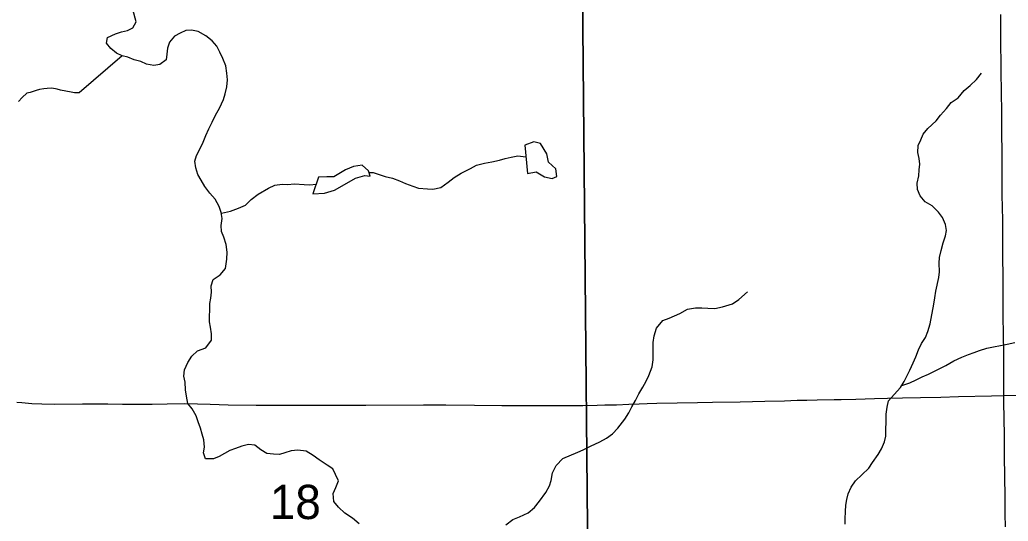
# Model space of a CAD drawing. Extents: x 1985906 to 2360102, y 891258 to 1222054.
# Drawn here: x 2141197 to 2147577, y 1011454 to 1014690 of the extents above; entities that cross this region are included whole.
import ezdxf

# ---------------------------------------------------------------- set-up
doc = ezdxf.new("R2010")
doc.units = 0
for name, color, linetype in [('GM_X_Minor_Lake', 7, 'Continuous'), ('GM_X_Minor_River', 7, 'Continuous'), ('GM_X_Section', 7, 'Continuous'), ('GM_X_Section_Text', 7, 'Continuous'), ('GM_X_Township_Road', 7, 'Continuous')]:
    doc.layers.add(name, color=color, linetype=linetype)

msp = doc.modelspace()

# ---------------------------------------------------------------- linework, layer by layer
at = {"layer": 'GM_X_Minor_Lake'}
for points in [[(2144473.7, 1013698.8), (2144529.7, 1013709.2), (2144584, 1013677.6), (2144632.2, 1013666), (2144664.1, 1013678.3), (2144657.8, 1013728.3), (2144609.4, 1013772), (2144598.9, 1013826), (2144558.4, 1013891.9), (2144514.3, 1013901.5), (2144456.3, 1013881)], [(2144456.3, 1013881), (2144473.7, 1013698.8)], [(2143088.9, 1013567.4), (2143163, 1013572), (2143228.9, 1013590.5), (2143292.7, 1013627.1), (2143364.5, 1013667.8), (2143424.5, 1013684.3), (2143458.5, 1013680.6), (2143448.3, 1013714.6), (2143407.9, 1013752.3), (2143351.9, 1013743.8), (2143300, 1013721.4), (2143224.3, 1013676.7), (2143178.2, 1013676.3), (2143126.1, 1013673.9)], [(2143126.1, 1013673.9), (2143088.9, 1013567.4)]]:
    msp.add_lwpolyline(points, dxfattribs=at)
at = {"layer": 'GM_X_Minor_River'}
for points in [[(2142326.7, 1013777.4), (2142338.4, 1013813.6), (2142356.2, 1013851.9), (2142381.8, 1013900.3), (2142397.5, 1013942.6), (2142417.2, 1013986.9), (2142439, 1014029.3), (2142460.7, 1014073.6), (2142486.4, 1014120), (2142512, 1014176.4), (2142523.7, 1014212.7), (2142533.4, 1014256.9), (2142537, 1014303.1), (2142534.6, 1014345.3), (2142526.2, 1014393.4), (2142507.8, 1014439.4), (2142489.3, 1014481.4), (2142468.9, 1014519.4), (2142438.5, 1014555.3), (2142398.1, 1014587.1), (2142347.7, 1014614.8), (2142305.4, 1014622.5), (2142269.3, 1014620.2), (2142233.3, 1014603.8), (2142195.4, 1014583.4), (2142163.6, 1014545), (2142149.8, 1014506.8), (2142146.1, 1014468.6), (2142142.4, 1014432.4), (2142100.5, 1014401.9), (2142062.4, 1014395.6), (2142014.2, 1014403.2), (2141977.9, 1014421), (2141935.6, 1014432.7), (2141895.4, 1014448.5), (2141857.1, 1014458.2), (2141820.9, 1014473.9), (2141784.5, 1014503.8), (2141756.1, 1014539.7), (2141763.8, 1014575.9), (2141815.8, 1014600.4), (2141853.8, 1014612.8), (2141891.9, 1014621.1), (2141927.9, 1014637.5), (2141947.6, 1014675.8), (2141926.9, 1014755.9)], [(2141857.1, 1014458.2), (2141580.4, 1014218.1), (2141550.2, 1014219.7), (2141528.1, 1014223.4), (2141493.9, 1014229), (2141459.6, 1014236.5), (2141439.5, 1014242.3), (2141403.3, 1014247.8), (2141375.1, 1014247.4), (2141353.1, 1014245.1), (2141325, 1014240.8), (2141303, 1014234.4), (2141265, 1014221.9), (2141243, 1014215.6), (2141213.3, 1014189.1), (2141189.5, 1014162.7)], [(2146941.6, 1012429.8), (2146963.2, 1012476.1), (2146981, 1012514.4), (2146996.7, 1012560.7), (2147016.4, 1012601), (2147042.2, 1012639.4), (2147057.9, 1012677.7), (2147073.5, 1012728), (2147096.5, 1012854.7), (2147102.2, 1012896.9), (2147109.9, 1012939.1), (2147129.2, 1013027.6), (2147132.9, 1013063.8), (2147130.4, 1013120), (2147134.1, 1013156.1), (2147143.8, 1013200.4), (2147157.4, 1013250.7), (2147171.1, 1013295), (2147178.8, 1013331.2), (2147172.5, 1013369.3), (2147152, 1013413.3), (2147125.6, 1013449.2), (2147085.1, 1013489), (2147040.7, 1013514.8), (2147008.3, 1013554.7), (2146991.9, 1013594.7), (2146989.5, 1013636.8), (2146999.2, 1013683.1), (2147000.8, 1013721.2), (2147006.6, 1013759.4), (2147002.2, 1013795.5), (2146993.9, 1013833.6), (2146995.5, 1013877.8), (2147013.2, 1013916.1), (2147027, 1013952.3), (2147058.8, 1013988.8), (2147112.6, 1014037.4), (2147140.4, 1014073.8), (2147178.2, 1014118.2), (2147208, 1014156.6), (2147253.9, 1014187.1), (2147291.6, 1014233.6), (2147331.5, 1014266), (2147371.3, 1014304.5), (2147403.1, 1014344.9)], [(2143451.2, 1013704.9), (2143477.7, 1013704.5), (2143556.2, 1013679), (2143602.4, 1013667.3), (2143648.7, 1013651.7), (2143687, 1013633.9), (2143733.4, 1013616.2), (2143769.6, 1013604.5), (2143827.9, 1013598.9), (2143864, 1013597.2), (2143914.1, 1013607.7), (2143962, 1013642.2), (2143999.9, 1013672.6), (2144045.8, 1013701.1), (2144105.8, 1013729.7), (2144145.8, 1013752.1), (2144195.9, 1013764.6), (2144244, 1013773), (2144294.1, 1013783.4), (2144330.1, 1013795.8), (2144368.2, 1013804.1), (2144412.3, 1013812.5), (2144463.4, 1013806.7)], [(2143388.5, 1011436.9), (2143344, 1011474.7), (2143295.6, 1011506.5), (2143255.1, 1011544.3), (2143224.7, 1011582.2), (2143220.2, 1011634.3), (2143237.9, 1011672.6), (2143253.6, 1011714.9), (2143235.2, 1011756.9), (2143216.8, 1011792.9), (2143180.5, 1011816.7), (2143130, 1011850.4), (2143091.6, 1011878.2), (2143045.2, 1011906), (2142991, 1011913.6), (2142948.9, 1011909.2), (2142908.8, 1011894.8), (2142872.8, 1011884.5), (2142834.6, 1011886.2), (2142792.4, 1011891.9), (2142754.1, 1011915.6), (2142713.7, 1011945.4), (2142673.5, 1011949.1), (2142629.4, 1011938.7), (2142589.4, 1011924.3), (2142553.3, 1011910), (2142483.4, 1011871.3), (2142447.4, 1011856.9), (2142395.2, 1011856.5), (2142382.8, 1011896.5), (2142388.5, 1011932.7), (2142386.1, 1011978.9), (2142373.8, 1012016.9), (2142363.4, 1012055), (2142349, 1012095), (2142336.6, 1012135.1), (2142310.1, 1012179), (2142281.7, 1012214.9), (2142273.3, 1012261.1), (2142266.9, 1012303.2), (2142264.5, 1012351.3), (2142256.2, 1012389.4), (2142259.8, 1012431.6), (2142281.5, 1012478), (2142307.2, 1012520.3), (2142345.1, 1012554.8), (2142399.1, 1012573.3), (2142434.9, 1012621.8), (2142434.5, 1012663.9), (2142428.1, 1012706), (2142421.8, 1012742.1), (2142421.5, 1012778.3), (2142423.2, 1012816.4), (2142424.8, 1012858.6), (2142430.5, 1012894.8), (2142434.2, 1012933), (2142431.9, 1012973.1), (2142445.6, 1013013.4), (2142491.5, 1013043.9), (2142525.3, 1013084.3), (2142532.8, 1013144.6), (2142536.4, 1013190.8), (2142530, 1013240.9), (2142513.5, 1013287), (2142499.2, 1013323), (2142496.8, 1013363.2), (2142502.5, 1013407.4), (2142498.1, 1013447.5), (2142483.7, 1013485.5), (2142457.3, 1013531.5), (2142424.8, 1013571.4), (2142392.3, 1013615.3), (2142367.9, 1013655.2), (2142347.5, 1013691.2), (2142333.1, 1013735.3), (2142326.7, 1013777.4)], [(2142498.7, 1013442.5), (2142558.3, 1013456), (2142608.3, 1013474.5), (2142654.3, 1013494.9), (2142690.1, 1013529.4), (2142736, 1013563.9), (2142801.9, 1013604.6), (2142843.9, 1013623), (2142890.1, 1013629.4), (2142926.2, 1013627.7), (2142970.3, 1013632), (2143032.6, 1013626.5), (2143068.8, 1013624.8), (2143110.6, 1013629.4)], [(2144334.1, 1011430.6), (2144380, 1011465.1), (2144422, 1011483.6), (2144478, 1011508.1), (2144519.9, 1011542.6), (2144551.7, 1011583), (2144593.4, 1011639.6), (2144617.1, 1011681.9), (2144626.8, 1011718.1), (2144636.4, 1011766.4), (2144658.1, 1011814.8), (2144701.9, 1011859.3), (2144797.9, 1011900.2), (2144833.9, 1011914.6), (2144879.9, 1011939), (2144941.9, 1011967.7), (2144983.9, 1011990.1), (2145021.8, 1012018.5), (2145057.6, 1012054.9), (2145103.3, 1012113.5), (2145127, 1012153.9), (2145146.8, 1012192.2), (2145170.5, 1012232.6), (2145192.2, 1012276.9), (2145218, 1012319.3), (2145239.7, 1012357.6), (2145257.5, 1012393.9), (2145279.1, 1012450.3), (2145284.7, 1012496.5), (2145284.1, 1012570.8), (2145285.8, 1012607), (2145291.4, 1012651.2), (2145307.1, 1012699.5), (2145346.8, 1012750), (2145388.8, 1012764.4), (2145456.8, 1012795.1), (2145506.8, 1012823.6), (2145558.9, 1012832), (2145599.1, 1012832.4), (2145637.2, 1012828.7), (2145683.4, 1012827), (2145731.5, 1012837.5), (2145797.6, 1012856.1), (2145837.5, 1012884.5), (2145893.3, 1012935.2)], [(2146889.5, 1012329.6), (2146942.3, 1012347.4), (2146982.2, 1012367.8), (2147020.2, 1012386.2), (2147062.2, 1012402.6), (2147174.2, 1012459.8), (2147226.1, 1012490.3), (2147278.1, 1012512.8), (2147320.1, 1012529.2), (2147356.2, 1012543.6), (2147392.2, 1012555.9), (2147438.2, 1012570.3), (2147482.3, 1012578.7), (2147526.4, 1012589.1), (2147570.5, 1012597.5), (2147618.6, 1012607.9)], [(2146524.4, 1011434.5), (2146524.1, 1011470.6), (2146525.7, 1011516.8), (2146529.4, 1011559), (2146535.1, 1011595.2), (2146542.8, 1011631.4), (2146562.5, 1011673.7), (2146590.3, 1011716.1), (2146632.1, 1011754.6), (2146677.9, 1011797.2), (2146701.7, 1011833.5), (2146737.4, 1011884), (2146759.2, 1011922.3), (2146778.9, 1011966.6), (2146786.6, 1012002.8), (2146786.2, 1012049), (2146787.8, 1012093.2), (2146789.4, 1012145.4), (2146795, 1012189.6), (2146804.7, 1012231.9), (2146840.5, 1012272.3), (2146882.3, 1012316.8), (2146904, 1012355.2), (2146921.8, 1012391.4), (2146941.6, 1012429.8)]]:
    msp.add_lwpolyline(points, dxfattribs=at)
at = {"layer": 'GM_X_Section'}
for points in [[(2144828.1, 1014870.9), (2150236.4, 1015018.2), (2150295.3, 1009657.4), (2147728.3, 1009573.8), (2144878.5, 1009582.1)], [(2141074.1, 1014849.6), (2144828.1, 1014870.9), (2144878.5, 1009582.1), (2141132.9, 1009584.8)]]:
    msp.add_lwpolyline(points, close=True, dxfattribs=at)
at = {"layer": 'GM_X_Township_Road'}
for points in [[(2147548.6, 1012266), (2147548.7, 1012269), (2147548.5, 1012353.7), (2147548.4, 1012403.1), (2147548.4, 1012436.1), (2147548.3, 1012490), (2147547.5, 1012572.4), (2147546.6, 1012628), (2147545.7, 1012678.4), (2147544.9, 1012760), (2147544.9, 1012801.7), (2147544.9, 1012839.9), (2147544.6, 1012867.7), (2147543.6, 1012939.7), (2147542.9, 1012993.6), (2147543, 1013010), (2147543.2, 1013026.4), (2147543.4, 1013042.6), (2147543.4, 1013058.6), (2147543.3, 1013073.8), (2147542.9, 1013089), (2147542.7, 1013104.9), (2147542.6, 1013120.8), (2147542.8, 1013137.2), (2147542.7, 1013169.2), (2147542.3, 1013283.7), (2147541.5, 1013398), (2147540.1, 1013479.8), (2147538.5, 1013561.4), (2147537.2, 1013626.7), (2147537.3, 1013708.6), (2147537.4, 1013757.8), (2147536.7, 1013839.7), (2147535.6, 1013954.2), (2147534.4, 1014036.1), (2147534.8, 1014117.9), (2147533.9, 1014199.8), (2147531.8, 1014380.1), (2147529.9, 1014560.4), (2147528.1, 1014724.3)], [(2147548.6, 1012266), (2147729, 1012270.2), (2148006.4, 1012279.2), (2148153.4, 1012285.2), (2148251.6, 1012287.5), (2148349.9, 1012290), (2148481.1, 1012293.3), (2148694.3, 1012298.9), (2148841.9, 1012302.7), (2149038.7, 1012308.3), (2149284.7, 1012313.4), (2149563.5, 1012319.9), (2149957, 1012331.8), (2150120.9, 1012336), (2150246.3, 1012339.6)], [(2141177.9, 1012223.1), (2141210.1, 1012219.6), (2141275.2, 1012214), (2141340.5, 1012211), (2141422.4, 1012210.3), (2141603, 1012212.3), (2141700.9, 1012212.2), (2141764.9, 1012211.7), (2141861.1, 1012210.7), (2141925.8, 1012209.6), (2142052.5, 1012209.5), (2142148.5, 1012212.9), (2142263, 1012213), (2142345, 1012211.8), (2142426.9, 1012209.3), (2142541.6, 1012206.5), (2142722, 1012204.2), (2142902.3, 1012202.4), (2143033.4, 1012203.3), (2143262.9, 1012203.3), (2143430.5, 1012204.1), (2143803, 1012204.9), (2143946.3, 1012205.7), (2144132, 1012202.5), (2144309.2, 1012201.3), (2144473.3, 1012200.8), (2144590.8, 1012200.4), (2144716.4, 1012202.1), (2144832, 1012202), (2144923.1, 1012203.8), (2144972.6, 1012204.9), (2145032.5, 1012206.1), (2145048.9, 1012206.5), (2145128.9, 1012209.2), (2145195.7, 1012211.4), (2145246.2, 1012213.1), (2145309.8, 1012215.2), (2145570.6, 1012221.1), (2145668.9, 1012223.1), (2145846.2, 1012225.2), (2146006.3, 1012228.6), (2146132.7, 1012232.1), (2146214.3, 1012234.7), (2146275.9, 1012235.9), (2146344.5, 1012237.2), (2146452.2, 1012239), (2146499.1, 1012239.8), (2146592.9, 1012242.9), (2146714.6, 1012246.9), (2146796.4, 1012247.8), (2146894.8, 1012250.1), (2147009.6, 1012251.9), (2147140.6, 1012255.6), (2147255.2, 1012259.3), (2147467.7, 1012264), (2147548.6, 1012266)], [(2147558.4, 1011418), (2147557.4, 1011500), (2147555.8, 1011614.7), (2147554.6, 1011741.5), (2147553.4, 1011876.1), (2147553.1, 1011933.4), (2147552.5, 1012038.5), (2147551.3, 1012087.1), (2147550.5, 1012135.7), (2147549.3, 1012202.5), (2147548.6, 1012266)]]:
    msp.add_lwpolyline(points, dxfattribs=at)

# ---------------------------------------------------------------- texts
at = {"layer": 'GM_X_Section_Text'}
msp.add_text('18', height=221, rotation=0.00001, dxfattribs=at).set_placement((2142811.5, 1011468.3))

doc.saveas('drawing.dxf')
